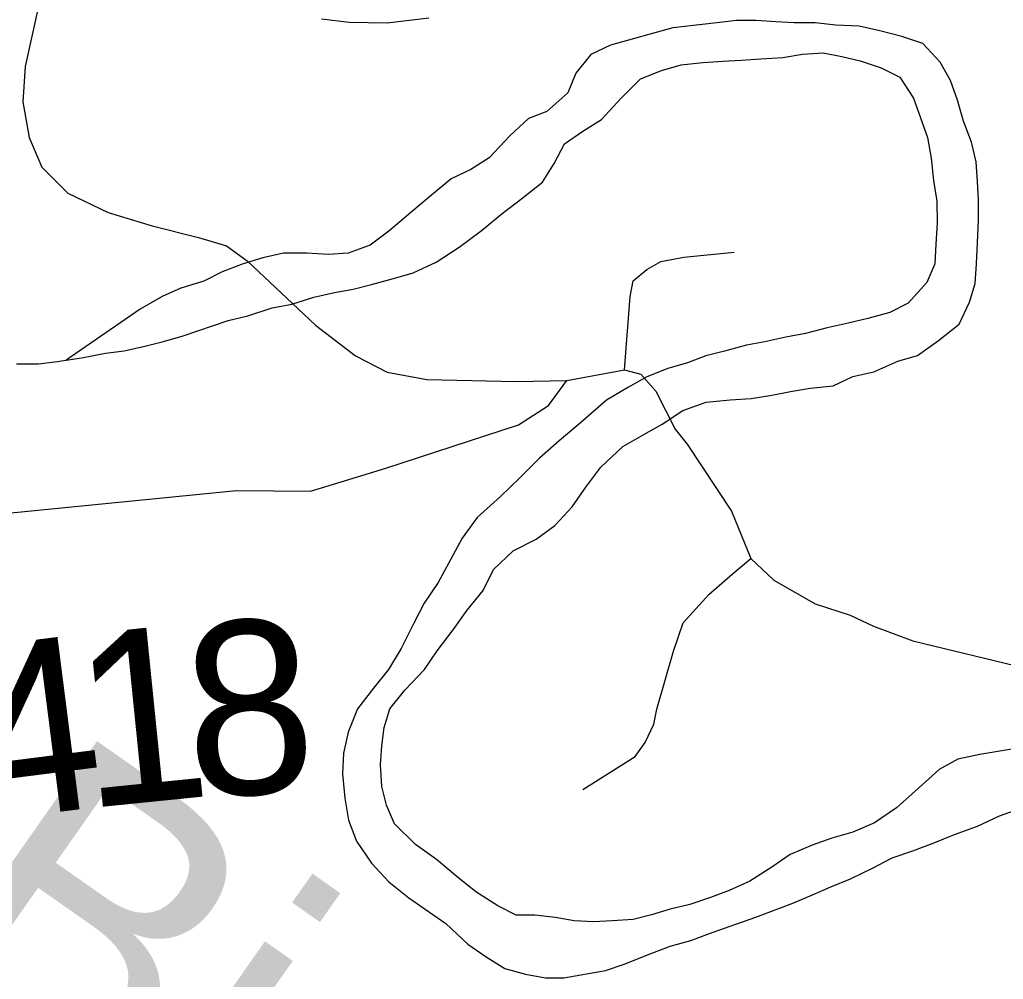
# Model space of a CAD drawing. Extents: x -59 to 82, y -3 to 49.
# Drawn here: x -52.6264 to -52.3044, y 44.0587 to 44.3727 of the extents above; entities that cross this region are included whole.
import ezdxf

# ---------------------------------------------------------------- set-up
doc = ezdxf.new("R2010")
doc.units = 0
for name, color, linetype in [('GM_X_Minor_River', 7, 'Continuous'), ('GM_X_Minor_River_Text', 7, 'Continuous'), ('GM_X_State_Route', 7, 'Continuous'), ('GM_X_Township_Road', 7, 'Continuous'), ('GM_X_Township_Road_Text', 7, 'Continuous')]:
    doc.layers.add(name, color=color, linetype=linetype)

msp = doc.modelspace()

# ---------------------------------------------------------------- linework, layer by layer
at = {"layer": 'GM_X_Minor_River'}
for p, q in [((-52.4126, 44.37004), (-52.43304, 44.36432)), ((-52.4126, 44.37004), (-52.43304, 44.36432)), ((-52.39822, 44.37158), (-52.4126, 44.37004)), ((-52.39822, 44.37158), (-52.4126, 44.37004)), ((-52.39179, 44.37235), (-52.39822, 44.37158)), ((-52.39179, 44.37235), (-52.39822, 44.37158)), ((-52.38535, 44.37236), (-52.39179, 44.37235)), ((-52.38535, 44.37236), (-52.39179, 44.37235)), ((-52.37892, 44.37199), (-52.38535, 44.37236)), ((-52.37892, 44.37199), (-52.38535, 44.37236)), ((-52.37286, 44.37162), (-52.37892, 44.37199)), ((-52.37286, 44.37162), (-52.37892, 44.37199)), ((-52.36604, 44.37163), (-52.37286, 44.37162)), ((-52.36604, 44.37163), (-52.37286, 44.37162)), ((-52.35923, 44.37088), (-52.36604, 44.37163)), ((-52.35923, 44.37088), (-52.36604, 44.37163)), ((-52.35166, 44.37052), (-52.35923, 44.37088)), ((-52.35166, 44.37052), (-52.35923, 44.37088)), ((-52.34484, 44.36901), (-52.35166, 44.37052)), ((-52.34484, 44.36901), (-52.35166, 44.37052)), ((-52.33764, 44.36712), (-52.34484, 44.36901)), ((-52.33764, 44.36712), (-52.34484, 44.36901)), ((-52.33082, 44.36486), (-52.33764, 44.36712)), ((-52.33082, 44.36486), (-52.33764, 44.36712)), ((-52.43304, 44.36432), (-52.43946, 44.36127)), ((-52.43304, 44.36432), (-52.43946, 44.36127)), ((-52.32513, 44.3588), (-52.33082, 44.36486)), ((-52.32513, 44.3588), (-52.33082, 44.36486)), ((-52.43946, 44.36127), (-52.44437, 44.3552)), ((-52.43946, 44.36127), (-52.44437, 44.3552)), ((-52.38381, 44.35984), (-52.37662, 44.36024)), ((-52.38381, 44.35984), (-52.37662, 44.36024)), ((-52.37662, 44.36024), (-52.37019, 44.36138)), ((-52.37662, 44.36024), (-52.37019, 44.36138)), ((-52.37019, 44.36138), (-52.36337, 44.36177)), ((-52.37019, 44.36138), (-52.36337, 44.36177)), ((-52.36337, 44.36177), (-52.35731, 44.36065)), ((-52.36337, 44.36177), (-52.35731, 44.36065)), ((-52.35731, 44.36065), (-52.35125, 44.35914)), ((-52.35731, 44.36065), (-52.35125, 44.35914)), ((-52.41636, 44.356), (-52.40993, 44.35791)), ((-52.41636, 44.356), (-52.40993, 44.35791)), ((-52.40993, 44.35791), (-52.40274, 44.35868)), ((-52.40993, 44.35791), (-52.40274, 44.35868)), ((-52.40274, 44.35868), (-52.3963, 44.35907)), ((-52.40274, 44.35868), (-52.3963, 44.35907)), ((-52.3963, 44.35907), (-52.39025, 44.35946)), ((-52.3963, 44.35907), (-52.39025, 44.35946)), ((-52.39025, 44.35946), (-52.38381, 44.35984)), ((-52.39025, 44.35946), (-52.38381, 44.35984)), ((-52.35125, 44.35914), (-52.34443, 44.35687)), ((-52.35125, 44.35914), (-52.34443, 44.35687)), ((-52.34443, 44.35687), (-52.33837, 44.35385)), ((-52.34443, 44.35687), (-52.33837, 44.35385)), ((-52.32171, 44.35273), (-52.32513, 44.3588)), ((-52.32171, 44.35273), (-52.32513, 44.3588)), ((-52.44437, 44.3552), (-52.44701, 44.34875)), ((-52.44437, 44.3552), (-52.44701, 44.34875)), ((-52.42317, 44.35334), (-52.41636, 44.356)), ((-52.42317, 44.35334), (-52.41636, 44.356)), ((-52.33837, 44.35385), (-52.33381, 44.34702)), ((-52.33837, 44.35385), (-52.33381, 44.34702)), ((-52.42959, 44.34688), (-52.42317, 44.35334)), ((-52.42959, 44.34688), (-52.42317, 44.35334)), ((-52.31943, 44.34629), (-52.32171, 44.35273)), ((-52.31943, 44.34629), (-52.32171, 44.35273)), ((-52.44701, 44.34875), (-52.45381, 44.34267)), ((-52.44701, 44.34875), (-52.45381, 44.34267)), ((-52.43601, 44.34004), (-52.42959, 44.34688)), ((-52.43601, 44.34004), (-52.42959, 44.34688)), ((-52.33381, 44.34702), (-52.33153, 44.34058)), ((-52.33381, 44.34702), (-52.33153, 44.34058)), ((-52.31752, 44.33946), (-52.31943, 44.34629)), ((-52.31752, 44.33946), (-52.31943, 44.34629)), ((-52.45381, 44.34267), (-52.45986, 44.34038)), ((-52.45381, 44.34267), (-52.45986, 44.34038)), ((-52.45986, 44.34038), (-52.46591, 44.33468)), ((-52.45986, 44.34038), (-52.46591, 44.33468)), ((-52.44206, 44.33624), (-52.43601, 44.34004)), ((-52.44206, 44.33624), (-52.43601, 44.34004)), ((-52.33153, 44.34058), (-52.32925, 44.33414)), ((-52.33153, 44.34058), (-52.32925, 44.33414)), ((-52.31486, 44.33264), (-52.31752, 44.33946)), ((-52.31486, 44.33264), (-52.31752, 44.33946)), ((-52.46591, 44.33468), (-52.47271, 44.32746)), ((-52.46591, 44.33468), (-52.47271, 44.32746)), ((-52.44811, 44.33205), (-52.44206, 44.33624)), ((-52.44811, 44.33205), (-52.44206, 44.33624)), ((-52.4515, 44.3256), (-52.44811, 44.33205)), ((-52.4515, 44.3256), (-52.44811, 44.33205)), ((-52.32925, 44.33414), (-52.32809, 44.32731)), ((-52.32925, 44.33414), (-52.32809, 44.32731)), ((-52.31333, 44.32619), (-52.31486, 44.33264)), ((-52.31333, 44.32619), (-52.31486, 44.33264)), ((-52.47271, 44.32746), (-52.47876, 44.32366)), ((-52.47271, 44.32746), (-52.47876, 44.32366)), ((-52.45527, 44.31952), (-52.4515, 44.3256)), ((-52.45527, 44.31952), (-52.4515, 44.3256)), ((-52.32809, 44.32731), (-52.32732, 44.3201)), ((-52.32809, 44.32731), (-52.32732, 44.3201)), ((-52.31293, 44.31974), (-52.31333, 44.32619)), ((-52.31293, 44.31974), (-52.31333, 44.32619)), ((-52.47876, 44.32366), (-52.48518, 44.32062)), ((-52.47876, 44.32366), (-52.48518, 44.32062)), ((-52.48518, 44.32062), (-52.49161, 44.31529)), ((-52.48518, 44.32062), (-52.49161, 44.31529)), ((-52.46208, 44.3142), (-52.45527, 44.31952)), ((-52.46208, 44.3142), (-52.45527, 44.31952)), ((-52.32732, 44.3201), (-52.32617, 44.31328)), ((-52.32732, 44.3201), (-52.32617, 44.31328)), ((-52.31254, 44.31368), (-52.31293, 44.31974)), ((-52.31254, 44.31368), (-52.31293, 44.31974)), ((-52.49161, 44.31529), (-52.49841, 44.30959)), ((-52.49161, 44.31529), (-52.49841, 44.30959)), ((-52.4685, 44.30926), (-52.46208, 44.3142)), ((-52.4685, 44.30926), (-52.46208, 44.3142)), ((-52.32617, 44.31328), (-52.32615, 44.30607)), ((-52.32617, 44.31328), (-52.32615, 44.30607)), ((-52.31253, 44.30723), (-52.31254, 44.31368)), ((-52.31253, 44.30723), (-52.31254, 44.31368)), ((-52.49841, 44.30959), (-52.50559, 44.30351)), ((-52.49841, 44.30959), (-52.50559, 44.30351)), ((-52.4753, 44.30356), (-52.4685, 44.30926)), ((-52.4753, 44.30356), (-52.4685, 44.30926)), ((-52.32615, 44.30607), (-52.32652, 44.29924)), ((-52.32615, 44.30607), (-52.32652, 44.29924)), ((-52.31289, 44.29964), (-52.31253, 44.30723)), ((-52.31289, 44.29964), (-52.31253, 44.30723)), ((-52.50559, 44.30351), (-52.51164, 44.29895)), ((-52.50559, 44.30351), (-52.51164, 44.29895)), ((-52.48249, 44.29824), (-52.4753, 44.30356)), ((-52.48249, 44.29824), (-52.4753, 44.30356)), ((-52.51164, 44.29895), (-52.51883, 44.29628)), ((-52.51164, 44.29895), (-52.51883, 44.29628)), ((-52.32652, 44.29924), (-52.32688, 44.29279)), ((-52.32652, 44.29924), (-52.32688, 44.29279)), ((-52.31326, 44.29281), (-52.31289, 44.29964)), ((-52.31326, 44.29281), (-52.31289, 44.29964)), ((-52.54002, 44.29625), (-52.54683, 44.29472)), ((-52.54002, 44.29625), (-52.54683, 44.29472)), ((-52.53245, 44.29626), (-52.54002, 44.29625)), ((-52.53245, 44.29626), (-52.54002, 44.29625)), ((-52.52526, 44.29589), (-52.53245, 44.29626)), ((-52.52526, 44.29589), (-52.53245, 44.29626)), ((-52.51883, 44.29628), (-52.52526, 44.29589)), ((-52.51883, 44.29628), (-52.52526, 44.29589)), ((-52.49005, 44.29329), (-52.48249, 44.29824)), ((-52.49005, 44.29329), (-52.48249, 44.29824)), ((-52.55327, 44.29281), (-52.56008, 44.29015)), ((-52.55327, 44.29281), (-52.56008, 44.29015)), ((-52.54683, 44.29472), (-52.55327, 44.29281)), ((-52.54683, 44.29472), (-52.55327, 44.29281)), ((-52.49761, 44.28987), (-52.49005, 44.29329)), ((-52.49761, 44.28987), (-52.49005, 44.29329)), ((-52.32688, 44.29279), (-52.32952, 44.28672)), ((-52.32688, 44.29279), (-52.32952, 44.28672)), ((-52.31362, 44.28636), (-52.31326, 44.29281)), ((-52.31362, 44.28636), (-52.31326, 44.29281)), ((-52.56008, 44.29015), (-52.56613, 44.2871)), ((-52.56008, 44.29015), (-52.56613, 44.2871)), ((-52.50404, 44.28796), (-52.49761, 44.28987)), ((-52.50404, 44.28796), (-52.49761, 44.28987)), ((-52.56613, 44.2871), (-52.57369, 44.28482)), ((-52.56613, 44.2871), (-52.57369, 44.28482)), ((-52.51729, 44.28453), (-52.51123, 44.28605)), ((-52.51729, 44.28453), (-52.51123, 44.28605)), ((-52.51123, 44.28605), (-52.50404, 44.28796)), ((-52.51123, 44.28605), (-52.50404, 44.28796)), ((-52.32952, 44.28672), (-52.33556, 44.27988)), ((-52.32952, 44.28672), (-52.33556, 44.27988)), ((-52.3155, 44.28029), (-52.31362, 44.28636)), ((-52.3155, 44.28029), (-52.31362, 44.28636)), ((-52.57369, 44.28482), (-52.57974, 44.28215)), ((-52.57369, 44.28482), (-52.57974, 44.28215)), ((-52.53015, 44.28185), (-52.52334, 44.28338)), ((-52.53015, 44.28185), (-52.52334, 44.28338)), ((-52.52334, 44.28338), (-52.51729, 44.28453)), ((-52.52334, 44.28338), (-52.51729, 44.28453)), ((-52.57974, 44.28215), (-52.58693, 44.27797)), ((-52.57974, 44.28215), (-52.58693, 44.27797)), ((-52.54377, 44.27842), (-52.53734, 44.27956)), ((-52.54377, 44.27842), (-52.53734, 44.27956)), ((-52.53734, 44.27956), (-52.53015, 44.28185)), ((-52.53734, 44.27956), (-52.53015, 44.28185)), ((-52.33556, 44.27988), (-52.34161, 44.27683)), ((-52.33556, 44.27988), (-52.34161, 44.27683)), ((-52.31889, 44.27308), (-52.3155, 44.28029)), ((-52.31889, 44.27308), (-52.3155, 44.28029)), ((-52.58693, 44.27797), (-52.61119, 44.26128)), ((-52.58693, 44.27797), (-52.61119, 44.26128)), ((-52.55172, 44.27575), (-52.54377, 44.27842)), ((-52.55172, 44.27575), (-52.54377, 44.27842)), ((-52.34161, 44.27683), (-52.3488, 44.27493)), ((-52.5729, 44.26926), (-52.55815, 44.27422)), ((-52.5729, 44.26926), (-52.55815, 44.27422)), ((-52.55815, 44.27422), (-52.55172, 44.27575)), ((-52.55815, 44.27422), (-52.55172, 44.27575)), ((-52.35524, 44.2734), (-52.36205, 44.27187)), ((-52.3488, 44.27493), (-52.35524, 44.2734)), ((-52.3257, 44.26776), (-52.31889, 44.27308)), ((-52.3257, 44.26776), (-52.31889, 44.27308)), ((-52.36924, 44.26996), (-52.37567, 44.26881)), ((-52.36205, 44.27187), (-52.36924, 44.26996)), ((-52.58539, 44.26583), (-52.57933, 44.26736)), ((-52.58539, 44.26583), (-52.57933, 44.26736)), ((-52.57933, 44.26736), (-52.5729, 44.26926)), ((-52.57933, 44.26736), (-52.5729, 44.26926)), ((-52.38248, 44.26729), (-52.38853, 44.26614)), ((-52.37567, 44.26881), (-52.38248, 44.26729)), ((-52.3325, 44.26281), (-52.3257, 44.26776)), ((-52.3325, 44.26281), (-52.3257, 44.26776)), ((-52.6062, 44.262), (-52.59825, 44.26353)), ((-52.6062, 44.262), (-52.59825, 44.26353)), ((-52.59825, 44.26353), (-52.5922, 44.2643)), ((-52.59825, 44.26353), (-52.5922, 44.2643)), ((-52.5922, 44.2643), (-52.58539, 44.26583)), ((-52.5922, 44.2643), (-52.58539, 44.26583)), ((-52.39572, 44.26423), (-52.40178, 44.2627)), ((-52.38853, 44.26614), (-52.39572, 44.26423)), ((-52.6202, 44.26008), (-52.61415, 44.26085)), ((-52.61415, 44.26085), (-52.6062, 44.262)), ((-52.61119, 44.26128), (-52.6062, 44.262)), ((-52.40783, 44.26042), (-52.41426, 44.25851)), ((-52.40178, 44.2627), (-52.40783, 44.26042)), ((-52.34687, 44.25748), (-52.33893, 44.26091)), ((-52.34687, 44.25748), (-52.33893, 44.26091)), ((-52.33893, 44.26091), (-52.3325, 44.26281)), ((-52.33893, 44.26091), (-52.3325, 44.26281)), ((-52.6274, 44.26007), (-52.6202, 44.26008)), ((-52.41426, 44.25851), (-52.42107, 44.25584)), ((-52.35368, 44.25595), (-52.34687, 44.25748)), ((-52.35368, 44.25595), (-52.34687, 44.25748)), ((-52.42107, 44.25584), (-52.42712, 44.25242)), ((-52.36011, 44.25291), (-52.35368, 44.25595)), ((-52.36011, 44.25291), (-52.35368, 44.25595)), ((-52.42712, 44.25242), (-52.4343, 44.24824)), ((-52.38017, 44.24984), (-52.37411, 44.25099)), ((-52.38017, 44.24984), (-52.37411, 44.25099)), ((-52.37411, 44.25099), (-52.36768, 44.25213)), ((-52.37411, 44.25099), (-52.36768, 44.25213)), ((-52.36768, 44.25213), (-52.36011, 44.25291)), ((-52.36768, 44.25213), (-52.36011, 44.25291)), ((-52.4343, 44.24824), (-52.44299, 44.24064)), ((-52.40931, 44.24486), (-52.40174, 44.24753)), ((-52.40931, 44.24486), (-52.40174, 44.24753)), ((-52.40174, 44.24753), (-52.3938, 44.2483)), ((-52.40174, 44.24753), (-52.3938, 44.2483)), ((-52.3938, 44.2483), (-52.38698, 44.24869)), ((-52.3938, 44.2483), (-52.38698, 44.24869)), ((-52.38698, 44.24869), (-52.38017, 44.24984)), ((-52.38698, 44.24869), (-52.38017, 44.24984)), ((-52.41611, 44.2403), (-52.40931, 44.24486)), ((-52.41611, 44.2403), (-52.40931, 44.24486)), ((-52.44299, 44.24064), (-52.44979, 44.23494)), ((-52.42292, 44.2365), (-52.41611, 44.2403)), ((-52.42292, 44.2365), (-52.41611, 44.2403)), ((-52.44979, 44.23494), (-52.45622, 44.22924)), ((-52.42897, 44.23307), (-52.42292, 44.2365)), ((-52.42897, 44.23307), (-52.42292, 44.2365)), ((-52.43615, 44.22623), (-52.42897, 44.23307)), ((-52.43615, 44.22623), (-52.42897, 44.23307)), ((-52.45622, 44.22924), (-52.46264, 44.22277)), ((-52.44106, 44.21977), (-52.43615, 44.22623)), ((-52.44106, 44.21977), (-52.43615, 44.22623)), ((-52.46264, 44.22277), (-52.46906, 44.2167)), ((-52.44558, 44.21332), (-52.44106, 44.21977)), ((-52.44558, 44.21332), (-52.44106, 44.21977)), ((-52.46906, 44.2167), (-52.47662, 44.20985)), ((-52.45125, 44.20724), (-52.44558, 44.21332)), ((-52.45125, 44.20724), (-52.44558, 44.21332)), ((-52.47662, 44.20985), (-52.48153, 44.20302)), ((-52.4573, 44.20268), (-52.45125, 44.20724)), ((-52.4573, 44.20268), (-52.45125, 44.20724)), ((-52.48153, 44.20302), (-52.4853, 44.19618)), ((-52.46486, 44.19887), (-52.4573, 44.20268)), ((-52.46486, 44.19887), (-52.4573, 44.20268)), ((-52.4853, 44.19618), (-52.48945, 44.18859)), ((-52.47128, 44.19279), (-52.46486, 44.19887)), ((-52.47128, 44.19279), (-52.46486, 44.19887)), ((-52.47468, 44.18596), (-52.47128, 44.19279)), ((-52.47468, 44.18596), (-52.47128, 44.19279)), ((-52.48945, 44.18859), (-52.49397, 44.18175)), ((-52.47996, 44.1795), (-52.47468, 44.18596)), ((-52.47996, 44.1795), (-52.47468, 44.18596)), ((-52.49397, 44.18175), (-52.49737, 44.1753)), ((-52.48449, 44.17304), (-52.47996, 44.1795)), ((-52.48449, 44.17304), (-52.47996, 44.1795)), ((-52.49737, 44.1753), (-52.50151, 44.16695)), ((-52.48978, 44.1662), (-52.48449, 44.17304)), ((-52.48978, 44.1662), (-52.48449, 44.17304)), ((-52.50151, 44.16695), (-52.50566, 44.16011)), ((-52.49393, 44.16013), (-52.48978, 44.1662)), ((-52.49393, 44.16013), (-52.48978, 44.1662)), ((-52.50566, 44.16011), (-52.51057, 44.15403)), ((-52.50035, 44.15329), (-52.49393, 44.16013)), ((-52.50035, 44.15329), (-52.49393, 44.16013)), ((-52.51057, 44.15403), (-52.51586, 44.1472)), ((-52.50526, 44.14721), (-52.50035, 44.15329)), ((-52.50526, 44.14721), (-52.50035, 44.15329)), ((-52.51586, 44.1472), (-52.51887, 44.1396)), ((-52.50714, 44.14114), (-52.50526, 44.14721)), ((-52.50714, 44.14114), (-52.50526, 44.14721)), ((-52.50788, 44.13507), (-52.50714, 44.14114)), ((-52.50788, 44.13507), (-52.50714, 44.14114)), ((-52.51887, 44.1396), (-52.52037, 44.13277)), ((-52.50825, 44.12899), (-52.50788, 44.13507)), ((-52.50825, 44.12899), (-52.50788, 44.13507)), ((-52.29778, 44.13464), (-52.31216, 44.13234)), ((-52.52037, 44.13277), (-52.52073, 44.12594)), ((-52.31216, 44.13234), (-52.31935, 44.13081)), ((-52.50785, 44.12179), (-52.50825, 44.12899)), ((-52.50785, 44.12179), (-52.50825, 44.12899)), ((-52.31935, 44.13081), (-52.3254, 44.12738)), ((-52.52073, 44.12594), (-52.51996, 44.11798)), ((-52.3254, 44.12738), (-52.3322, 44.12131)), ((-52.50633, 44.11572), (-52.50785, 44.12179)), ((-52.50633, 44.11572), (-52.50785, 44.12179)), ((-52.3322, 44.12131), (-52.33938, 44.11484)), ((-52.51996, 44.11798), (-52.51881, 44.11077)), ((-52.50366, 44.10965), (-52.50633, 44.11572)), ((-52.50366, 44.10965), (-52.50633, 44.11572)), ((-52.33938, 44.11484), (-52.34656, 44.1099)), ((-52.31287, 44.10881), (-52.30568, 44.11224)), ((-52.30568, 44.11224), (-52.29811, 44.11491)), ((-52.51881, 44.11077), (-52.51615, 44.10394)), ((-52.49684, 44.10284), (-52.50366, 44.10965)), ((-52.49684, 44.10284), (-52.50366, 44.10965)), ((-52.34656, 44.1099), (-52.35375, 44.10685)), ((-52.35375, 44.10685), (-52.36056, 44.10495)), ((-52.32686, 44.10348), (-52.32043, 44.10615)), ((-52.32043, 44.10615), (-52.31287, 44.10881)), ((-52.51615, 44.10394), (-52.51121, 44.09674)), ((-52.49001, 44.09791), (-52.49684, 44.10284)), ((-52.49001, 44.09791), (-52.49684, 44.10284)), ((-52.36699, 44.10266), (-52.37417, 44.09961)), ((-52.36056, 44.10495), (-52.36699, 44.10266)), ((-52.33405, 44.10081), (-52.32686, 44.10348)), ((-52.37417, 44.09961), (-52.38022, 44.09543)), ((-52.34086, 44.09853), (-52.33405, 44.10081)), ((-52.51121, 44.09674), (-52.50552, 44.09068)), ((-52.48318, 44.09223), (-52.49001, 44.09791)), ((-52.48318, 44.09223), (-52.49001, 44.09791)), ((-52.34729, 44.0951), (-52.34086, 44.09853)), ((-52.38022, 44.09543), (-52.38741, 44.09087)), ((-52.35447, 44.09167), (-52.34729, 44.0951)), ((-52.50552, 44.09068), (-52.49907, 44.08538)), ((-52.47712, 44.08731), (-52.48318, 44.09223)), ((-52.47712, 44.08731), (-52.48318, 44.09223)), ((-52.38741, 44.09087), (-52.39421, 44.08782)), ((-52.3609, 44.08901), (-52.35447, 44.09167)), ((-52.46991, 44.08277), (-52.47712, 44.08731)), ((-52.46991, 44.08277), (-52.47712, 44.08731)), ((-52.39421, 44.08782), (-52.40026, 44.08553)), ((-52.37338, 44.08368), (-52.36695, 44.08634)), ((-52.36695, 44.08634), (-52.3609, 44.08901)), ((-52.49907, 44.08538), (-52.48694, 44.07705)), ((-52.40707, 44.08325), (-52.41351, 44.08172)), ((-52.40026, 44.08553), (-52.40707, 44.08325)), ((-52.38549, 44.07911), (-52.37338, 44.08368)), ((-52.46385, 44.07974), (-52.46991, 44.08277)), ((-52.46385, 44.07974), (-52.46991, 44.08277)), ((-52.41351, 44.08172), (-52.41956, 44.07981)), ((-52.48694, 44.07705), (-52.47973, 44.07023)), ((-52.45779, 44.07975), (-52.46385, 44.07974)), ((-52.45779, 44.07975), (-52.46385, 44.07974)), ((-52.45098, 44.079), (-52.45779, 44.07975)), ((-52.45098, 44.079), (-52.45779, 44.07975)), ((-52.44492, 44.07788), (-52.45098, 44.079)), ((-52.44492, 44.07788), (-52.45098, 44.079)), ((-52.43848, 44.07751), (-52.44492, 44.07788)), ((-52.43848, 44.07751), (-52.44492, 44.07788)), ((-52.43243, 44.07789), (-52.43848, 44.07751)), ((-52.43243, 44.07789), (-52.43848, 44.07751)), ((-52.42561, 44.07829), (-52.43243, 44.07789)), ((-52.42561, 44.07829), (-52.43243, 44.07789)), ((-52.41956, 44.07981), (-52.42561, 44.07829)), ((-52.39419, 44.07606), (-52.38549, 44.07911)), ((-52.40667, 44.07149), (-52.40062, 44.07377)), ((-52.40062, 44.07377), (-52.39419, 44.07606)), ((-52.47973, 44.07023), (-52.47367, 44.06607)), ((-52.41348, 44.06958), (-52.40667, 44.07149)), ((-52.42142, 44.06653), (-52.41348, 44.06958)), ((-52.47367, 44.06607), (-52.4676, 44.06228)), ((-52.43466, 44.06158), (-52.42823, 44.06386)), ((-52.42823, 44.06386), (-52.42142, 44.06653)), ((-52.4676, 44.06228), (-52.46078, 44.0604)), ((-52.44829, 44.05928), (-52.43466, 44.06158)), ((-52.46078, 44.0604), (-52.45434, 44.05927)), ((-52.45434, 44.05927), (-52.44829, 44.05928))]:
    msp.add_line(p, q, dxfattribs=at)
at = {"layer": 'GM_X_State_Route'}
for p, q in [((-52.52761, 44.37295), (-52.51857, 44.3718)), ((-52.50607, 44.37163), (-52.49243, 44.37328)), ((-52.51857, 44.3718), (-52.50607, 44.37163))]:
    msp.add_line(p, q, dxfattribs=at)
at = {"layer": 'GM_X_Township_Road'}
for p, q in [((-52.62001, 44.37804), (-52.62461, 44.35733)), ((-52.62461, 44.35733), (-52.62537, 44.34576)), ((-52.62537, 44.34576), (-52.62329, 44.33415)), ((-52.62329, 44.33415), (-52.61918, 44.32445)), ((-52.61918, 44.32445), (-52.61063, 44.3159)), ((-52.61063, 44.3159), (-52.59742, 44.30953)), ((-52.59742, 44.30953), (-52.58301, 44.30521)), ((-52.58301, 44.30521), (-52.56789, 44.30143)), ((-52.56789, 44.30143), (-52.55868, 44.29864)), ((-52.55868, 44.29864), (-52.55195, 44.29377)), ((-52.40905, 44.29494), (-52.3925, 44.29657)), ((-52.55195, 44.29377), (-52.52957, 44.27278)), ((-52.42117, 44.29097), (-52.41651, 44.29354)), ((-52.41651, 44.29354), (-52.40905, 44.29494)), ((-52.4256, 44.28724), (-52.42117, 44.29097)), ((-52.42653, 44.28211), (-52.4256, 44.28724)), ((-52.4284, 44.25809), (-52.42653, 44.28211)), ((-52.52957, 44.27278), (-52.51652, 44.26275)), ((-52.51652, 44.26275), (-52.50607, 44.25737)), ((-52.50607, 44.25737), (-52.49308, 44.25491)), ((-52.44728, 44.2546), (-52.4284, 44.25809)), ((-52.4284, 44.25809), (-52.42304, 44.25669)), ((-52.49308, 44.25491), (-52.46382, 44.25425)), ((-52.46382, 44.25425), (-52.44728, 44.2546)), ((-52.45334, 44.24643), (-52.44728, 44.2546)), ((-52.42304, 44.25669), (-52.41814, 44.2511)), ((-52.41814, 44.2511), (-52.41185, 44.23873)), ((-52.46313, 44.24014), (-52.45334, 44.24643)), ((-52.50649, 44.22591), (-52.46313, 44.24014)), ((-52.41185, 44.23873), (-52.40788, 44.23384)), ((-52.40788, 44.23384), (-52.39343, 44.21192)), ((-52.52118, 44.22148), (-52.50649, 44.22591)), ((-52.63809, 44.21052), (-52.55544, 44.21868)), ((-52.55544, 44.21868), (-52.53121, 44.21845)), ((-52.53121, 44.21845), (-52.52118, 44.22148)), ((-52.39343, 44.21192), (-52.38708, 44.19644)), ((-52.39316, 44.19125), (-52.38708, 44.19644)), ((-52.38708, 44.19644), (-52.37958, 44.18929)), ((-52.40084, 44.18464), (-52.39316, 44.19125)), ((-52.37958, 44.18929), (-52.36601, 44.1816)), ((-52.40923, 44.17535), (-52.40084, 44.18464)), ((-52.36601, 44.1816), (-52.35458, 44.17786)), ((-52.35458, 44.17786), (-52.3469, 44.17428)), ((-52.41244, 44.16606), (-52.40923, 44.17535)), ((-52.3469, 44.17428), (-52.33404, 44.16946)), ((-52.33404, 44.16946), (-52.29072, 44.15892)), ((-52.41781, 44.14712), (-52.41244, 44.16606)), ((-52.41881, 44.14226), (-52.41781, 44.14712)), ((-52.42165, 44.13617), (-52.41881, 44.14226)), ((-52.42491, 44.13163), (-52.42165, 44.13617)), ((-52.44206, 44.12086), (-52.42491, 44.13163))]:
    msp.add_line(p, q, dxfattribs=at)

# ---------------------------------------------------------------- texts
at = {"layer": 'GM_X_Minor_River_Text'}
msp.add_text('Big', height=0.094791, rotation=324.9226, dxfattribs=at).set_placement((-52.66407, 44.06508))
at = {"layer": 'GM_X_Township_Road_Text'}
for s, rotation, p in [('8', 3.3637, (-52.57071, 44.11809)), ('1', 5.781, (-52.6049, 44.11462)), ('4', 7.2683, (-52.63924, 44.11023))]:
    msp.add_text(s, height=0.05682, rotation=rotation, dxfattribs=at).set_placement(p)

doc.saveas('drawing.dxf')
